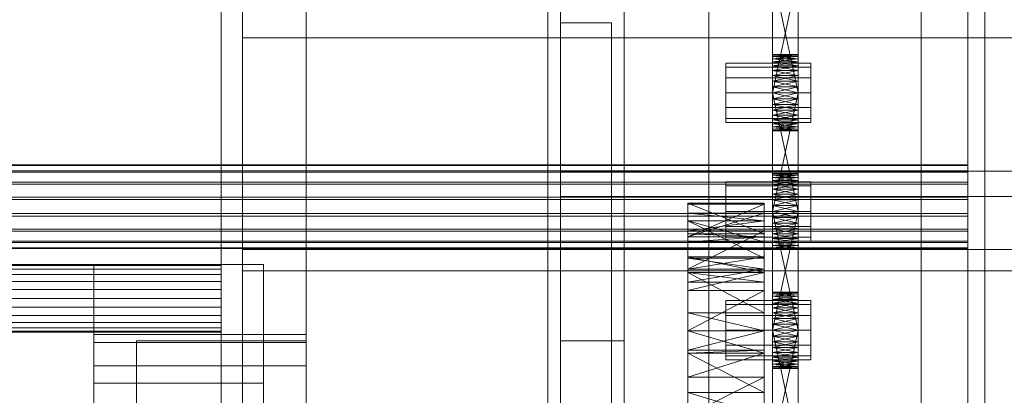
# Model space of a CAD drawing. Header units: millimetres. Extents: x -4738 to 65662, y -68080 to 6847.
# Tile 382 of 656: x 1272 to 1505, y -34593 to -34504. Entities that reach past the tile are written whole.
import ezdxf

# ---------------------------------------------------------------- set-up
doc = ezdxf.new("R2010")
doc.units = ezdxf.units.MM
doc.layers.add('frontal_C03', color=7, linetype='Continuous', lineweight=0)
doc.layers.add('frontal_secador', color=7, linetype='Continuous', lineweight=0)

msp = doc.modelspace()

# ---------------------------------------------------------------- linework, layer by layer
at = {"layer": 'frontal_C03'}
for p, q in [((1435, -34954.179), (1435, -32259.264)), ((1496, -34954.179), (1496, -32259.264)), ((1500, -32259.264), (1500, -34954.179)), ((1435, -32263.162), (1435, -34958.077)), ((1500, -34958.077), (1500, -32263.162)), ((1435, -35437.51), (1435, -32742.595)), ((1500, -32742.595), (1500, -35437.51)), ((1435, -32746.492), (1435, -35441.408)), ((1496, -32746.492), (1496, -35441.408)), ((1500, -35441.408), (1500, -32746.492)), ((1415, -35988), (1415, -33007.45)), ((1485, -35988), (1485, -33007.45)), ((1415, -35988), (1415, -33563.95)), ((1485, -35988), (1485, -33563.95)), ((1415, -35988), (1415, -34173.45)), ((1485, -35988), (1485, -34173.45)), ((1496, -34538.493), (-1496, -34538.493)), ((1496, -34538.61), (-1496, -34538.61)), ((1496, -34538.61), (1496, -34538.493)), ((1496, -34538.493), (1496, -34539.876)), ((1496, -34540.211), (1496, -34538.61)), ((1496, -34539.876), (-1496, -34539.876)), ((1496, -34540.211), (-1496, -34540.211)), ((1496, -34539.876), (1496, -34542.551)), ((1496, -34543.052), (1496, -34540.211)), ((1496, -34542.551), (-1496, -34542.551)), ((1496, -34543.052), (-1496, -34543.052)), ((1496, -34542.551), (1496, -34546.109)), ((1496, -34546.701), (1496, -34543.052)), ((-1496, -34546.109), (1496, -34546.109)), ((1496, -34546.109), (1496, -34550.009)), ((1496, -34546.701), (-1496, -34546.701)), ((1496, -34550.601), (1496, -34546.701)), ((1496, -34550.009), (-1496, -34550.009)), ((1496, -34550.601), (-1496, -34550.601)), ((1496, -34550.009), (1496, -34553.657)), ((1496, -34554.159), (1496, -34550.601)), ((1496, -34553.657), (-1496, -34553.657)), ((1496, -34554.159), (-1496, -34554.159)), ((1496, -34553.657), (1496, -34556.498)), ((1496, -34556.833), (1496, -34554.159)), ((1496, -34556.498), (-1496, -34556.498)), ((1496, -34556.833), (-1496, -34556.833)), ((1496, -34556.498), (1496, -34558.099)), ((1496, -34558.217), (1496, -34556.833)), ((1496, -34558.099), (-1496, -34558.099)), ((1496, -34558.217), (-1496, -34558.217)), ((1496, -34558.099), (1496, -34558.217))]:
    msp.add_line(p, q, dxfattribs=at)
at = {"layer": 'frontal_secador'}
for p, q in [((1340, -36000), (1340, -33000)), ((1400, -36000), (1400, -33000)), ((1320, -35980), (1320, -33075)), ((1325, -36000), (1325, -33075)), ((1325, -34600), (1325, -33075)), ((1325, -35980), (1325, -33075)), ((1397, -35940), (1397, -33075)), ((1400, -36000), (1400, -33075)), ((1400, -34600), (1400, -33075)), ((1400, -35940), (1400, -33075)), ((1400, -34650), (1400, -33075)), ((1400, -36000), (1400, -33250)), ((1450, -34524.281), (1450, -34485.481)), ((1456, -34485.481), (1456, -34524.281)), ((1450, -34487.136), (1450, -34524.281)), ((1456, -34524.281), (1456, -34487.136)), ((1450, -34524.281), (1450, -34489.414)), ((1456, -34489.414), (1456, -34524.281)), ((1450, -34521.5), (1450, -34492.092)), ((1450, -34524.281), (1450, -34492.092)), ((1456, -34492.092), (1456, -34521.5)), ((1456, -34492.092), (1456, -34524.281)), ((1450, -34493.5), (1450, -34521.5)), ((1456, -34521.5), (1450, -34493.5)), ((1456, -34493.5), (1450, -34521.5)), ((1456, -34521.5), (1456, -34493.5)), ((1325, -34508.5), (1325, -34503.5)), ((1400, -34505), (1412, -34505)), ((1400, -34540), (1400, -34505)), ((1412, -34540), (1412, -34505)), ((1325, -34508.5), (2125, -34508.5)), ((1325, -34558.5), (1325, -34508.5)), ((1450, -34512.611), (1450, -34512.5)), ((1456, -34512.611), (1450, -34512.5)), ((1456, -34512.5), (1450, -34512.5)), ((1456, -34512.5), (1450, -34512.611)), ((1450, -34512.611), (1450, -34513.481)), ((1450, -34512.941), (1450, -34512.611)), ((1450, -34512.611), (1450, -34515.136)), ((1456, -34512.941), (1450, -34512.611)), ((1456, -34512.611), (1450, -34512.611)), ((1456, -34512.611), (1450, -34512.941)), ((1450, -34513.481), (1450, -34512.941)), ((1456, -34513.481), (1450, -34512.941)), ((1456, -34512.941), (1450, -34512.941)), ((1456, -34512.941), (1450, -34513.481)), ((1450, -34513.481), (1450, -34515.136)), ((1450, -34514.219), (1450, -34513.481)), ((1450, -34517.414), (1450, -34513.481)), ((1450, -34552.281), (1450, -34513.481)), ((1456, -34514.219), (1450, -34513.481)), ((1456, -34513.481), (1450, -34513.481)), ((1456, -34513.481), (1450, -34514.219)), ((1456, -34512.611), (1456, -34512.5)), ((1456, -34513.481), (1456, -34512.611)), ((1456, -34512.611), (1456, -34512.941)), ((1456, -34515.136), (1456, -34512.611)), ((1456, -34512.941), (1456, -34513.481)), ((1456, -34515.136), (1456, -34513.481)), ((1456, -34513.481), (1456, -34514.219)), ((1456, -34513.481), (1456, -34517.414)), ((1456, -34513.481), (1456, -34552.281)), ((1439, -34515.438), (1439, -34514.5)), ((1459, -34514.5), (1439, -34514.5)), ((1439, -34518), (1439, -34515.438)), ((1459, -34515.438), (1439, -34515.438)), ((1450, -34515.136), (1450, -34514.219)), ((1456, -34515.136), (1450, -34514.219)), ((1456, -34514.219), (1450, -34514.219)), ((1456, -34514.219), (1450, -34515.136)), ((1450, -34515.136), (1450, -34517.414)), ((1450, -34516.21), (1450, -34515.136)), ((1450, -34515.136), (1450, -34520.092)), ((1450, -34515.136), (1450, -34552.281)), ((1456, -34516.21), (1450, -34515.136)), ((1456, -34515.136), (1450, -34515.136)), ((1456, -34515.136), (1450, -34516.21)), ((1456, -34514.219), (1456, -34515.136)), ((1456, -34517.414), (1456, -34515.136)), ((1456, -34515.136), (1456, -34516.21)), ((1456, -34520.092), (1456, -34515.136)), ((1456, -34552.281), (1456, -34515.136)), ((1459, -34515.438), (1459, -34514.5)), ((1459, -34518), (1459, -34515.438)), ((1439, -34521.5), (1439, -34518)), ((1459, -34518), (1439, -34518)), ((1450, -34517.414), (1450, -34516.21)), ((1456, -34517.414), (1450, -34516.21)), ((1456, -34516.21), (1450, -34516.21)), ((1456, -34516.21), (1450, -34517.414)), ((1450, -34517.414), (1450, -34520.092)), ((1450, -34518.719), (1450, -34517.414)), ((1450, -34552.281), (1450, -34517.414)), ((1456, -34518.719), (1450, -34517.414)), ((1456, -34517.414), (1450, -34517.414)), ((1456, -34517.414), (1450, -34518.719)), ((1456, -34516.21), (1456, -34517.414)), ((1456, -34520.092), (1456, -34517.414)), ((1456, -34517.414), (1456, -34518.719)), ((1456, -34517.414), (1456, -34552.281)), ((1459, -34521.5), (1459, -34518)), ((1450, -34520.092), (1450, -34518.719)), ((1456, -34520.092), (1450, -34518.719)), ((1456, -34518.719), (1450, -34518.719)), ((1456, -34518.719), (1450, -34520.092)), ((1450, -34549.5), (1450, -34520.092)), ((1450, -34520.092), (1450, -34521.5)), ((1450, -34552.281), (1450, -34520.092)), ((1456, -34521.5), (1450, -34520.092)), ((1456, -34520.092), (1450, -34520.092)), ((1456, -34520.092), (1450, -34521.5)), ((1456, -34518.719), (1456, -34520.092)), ((1456, -34520.092), (1456, -34549.5)), ((1456, -34521.5), (1456, -34520.092)), ((1456, -34520.092), (1456, -34552.281)), ((1439, -34521.5), (1439, -34525)), ((1439, -34521.5), (1459, -34521.5)), ((1450, -34521.5), (1450, -34549.5)), ((1456, -34549.5), (1450, -34521.5)), ((1456, -34521.5), (1450, -34521.5)), ((1456, -34521.5), (1450, -34549.5)), ((1450, -34524.281), (1450, -34521.5)), ((1450, -34521.5), (1450, -34522.908)), ((1456, -34521.5), (1450, -34522.908)), ((1456, -34522.908), (1450, -34521.5)), ((1450, -34522.908), (1450, -34524.281)), ((1456, -34522.908), (1450, -34522.908)), ((1456, -34522.908), (1450, -34524.281)), ((1456, -34524.281), (1450, -34522.908)), ((1456, -34549.5), (1456, -34521.5)), ((1456, -34521.5), (1456, -34524.281)), ((1456, -34522.908), (1456, -34521.5)), ((1456, -34524.281), (1456, -34522.908)), ((1459, -34525), (1459, -34521.5)), ((1439, -34525), (1439, -34527.562)), ((1459, -34525), (1439, -34525)), ((1450, -34526.79), (1450, -34524.281)), ((1450, -34524.281), (1450, -34525.586)), ((1450, -34528.781), (1450, -34524.281)), ((1450, -34530.5), (1450, -34524.281)), ((1456, -34524.281), (1450, -34524.281)), ((1456, -34524.281), (1450, -34525.586)), ((1456, -34525.586), (1450, -34524.281)), ((1456, -34524.281), (1456, -34526.79)), ((1456, -34525.586), (1456, -34524.281)), ((1456, -34524.281), (1456, -34528.781)), ((1456, -34524.281), (1456, -34530.5)), ((1459, -34525), (1459, -34527.562)), ((1439, -34527.562), (1439, -34528.5)), ((1459, -34527.562), (1439, -34527.562)), ((1450, -34525.586), (1450, -34526.79)), ((1456, -34525.586), (1450, -34525.586)), ((1456, -34525.586), (1450, -34526.79)), ((1456, -34526.79), (1450, -34525.586)), ((1450, -34528.781), (1450, -34526.79)), ((1450, -34526.79), (1450, -34527.864)), ((1456, -34526.79), (1450, -34526.79)), ((1456, -34526.79), (1450, -34527.864)), ((1456, -34527.864), (1450, -34526.79)), ((1456, -34526.79), (1456, -34525.586)), ((1456, -34526.79), (1456, -34528.781)), ((1456, -34527.864), (1456, -34526.79)), ((1459, -34527.562), (1459, -34528.5)), ((1459, -34528.5), (1439, -34528.5)), ((1450, -34527.864), (1450, -34528.781)), ((1456, -34527.864), (1450, -34527.864)), ((1456, -34527.864), (1450, -34528.781)), ((1456, -34528.781), (1450, -34527.864)), ((1450, -34530.059), (1450, -34528.781)), ((1450, -34528.781), (1450, -34529.519)), ((1450, -34530.5), (1450, -34528.781)), ((1456, -34528.781), (1450, -34528.781)), ((1456, -34528.781), (1450, -34529.519)), ((1456, -34529.519), (1450, -34528.781)), ((1450, -34529.519), (1450, -34530.059)), ((1456, -34529.519), (1450, -34529.519)), ((1456, -34529.519), (1450, -34530.059)), ((1456, -34530.059), (1450, -34529.519)), ((1456, -34528.781), (1456, -34527.864)), ((1456, -34528.781), (1456, -34530.059)), ((1456, -34529.519), (1456, -34528.781)), ((1456, -34528.781), (1456, -34530.5)), ((1456, -34530.059), (1456, -34529.519)), ((1450, -34530.5), (1450, -34530.059)), ((1450, -34530.059), (1450, -34530.389)), ((1456, -34530.059), (1450, -34530.059)), ((1456, -34530.059), (1450, -34530.389)), ((1456, -34530.389), (1450, -34530.059)), ((1450, -34530.389), (1450, -34530.5)), ((1456, -34530.389), (1450, -34530.389)), ((1456, -34530.389), (1450, -34530.5)), ((1456, -34530.5), (1450, -34530.389)), ((1456, -34530.5), (1450, -34530.5)), ((1456, -34530.059), (1456, -34530.5)), ((1456, -34530.389), (1456, -34530.059)), ((1456, -34530.5), (1456, -34530.389)), ((1400, -34540), (2200, -34540)), ((1400, -34546), (1400, -34540)), ((1400, -34540), (1412, -34540)), ((1400, -35140), (1400, -34540)), ((1412, -35140), (1412, -34540)), ((1450, -34540.611), (1450, -34540.5)), ((1456, -34540.611), (1450, -34540.5)), ((1456, -34540.5), (1450, -34540.5)), ((1456, -34540.5), (1450, -34540.611)), ((1450, -34540.611), (1450, -34541.481)), ((1450, -34540.941), (1450, -34540.611)), ((1450, -34540.611), (1450, -34543.136)), ((1456, -34540.941), (1450, -34540.611)), ((1456, -34540.611), (1450, -34540.611)), ((1456, -34540.611), (1450, -34540.941)), ((1450, -34541.481), (1450, -34540.941)), ((1456, -34541.481), (1450, -34540.941)), ((1456, -34540.941), (1450, -34540.941)), ((1456, -34540.941), (1450, -34541.481)), ((1450, -34541.481), (1450, -34543.136)), ((1450, -34542.219), (1450, -34541.481)), ((1450, -34545.414), (1450, -34541.481)), ((1450, -34580.281), (1450, -34541.481)), ((1456, -34542.219), (1450, -34541.481)), ((1456, -34541.481), (1450, -34541.481)), ((1456, -34541.481), (1450, -34542.219)), ((1456, -34540.611), (1456, -34540.5)), ((1456, -34541.481), (1456, -34540.611)), ((1456, -34540.611), (1456, -34540.941)), ((1456, -34543.136), (1456, -34540.611)), ((1456, -34540.941), (1456, -34541.481)), ((1456, -34543.136), (1456, -34541.481)), ((1456, -34541.481), (1456, -34542.219)), ((1456, -34541.481), (1456, -34545.414)), ((1456, -34541.481), (1456, -34580.281)), ((1439, -34543.438), (1439, -34542.5)), ((1459, -34542.5), (1439, -34542.5)), ((1439, -34546), (1439, -34543.438)), ((1459, -34543.438), (1439, -34543.438)), ((1450, -34543.136), (1450, -34542.219)), ((1456, -34543.136), (1450, -34542.219)), ((1456, -34542.219), (1450, -34542.219)), ((1456, -34542.219), (1450, -34543.136)), ((1450, -34543.136), (1450, -34545.414)), ((1450, -34544.21), (1450, -34543.136)), ((1450, -34543.136), (1450, -34548.092)), ((1450, -34543.136), (1450, -34580.281)), ((1456, -34544.21), (1450, -34543.136)), ((1456, -34543.136), (1450, -34543.136)), ((1456, -34543.136), (1450, -34544.21)), ((1456, -34542.219), (1456, -34543.136)), ((1456, -34545.414), (1456, -34543.136)), ((1456, -34543.136), (1456, -34544.21)), ((1456, -34548.092), (1456, -34543.136)), ((1456, -34580.281), (1456, -34543.136)), ((1459, -34543.438), (1459, -34542.5)), ((1459, -34546), (1459, -34543.438)), ((1400, -34546), (2200, -34546)), ((1400, -35134), (1400, -34546)), ((1439, -34549.5), (1439, -34546)), ((1459, -34546), (1439, -34546)), ((1450, -34545.414), (1450, -34544.21)), ((1456, -34545.414), (1450, -34544.21)), ((1456, -34544.21), (1450, -34544.21)), ((1456, -34544.21), (1450, -34545.414)), ((1450, -34545.414), (1450, -34548.092)), ((1450, -34546.719), (1450, -34545.414)), ((1450, -34580.281), (1450, -34545.414)), ((1456, -34546.719), (1450, -34545.414)), ((1456, -34545.414), (1450, -34545.414)), ((1456, -34545.414), (1450, -34546.719)), ((1456, -34544.21), (1456, -34545.414)), ((1456, -34548.092), (1456, -34545.414)), ((1456, -34545.414), (1456, -34546.719)), ((1456, -34545.414), (1456, -34580.281)), ((1459, -34549.5), (1459, -34546)), ((1430, -34554.744), (1430, -34547.5)), ((1430, -34547.5), (1430, -34547.765)), ((1448, -34554.744), (1430, -34547.5)), ((1448, -34547.5), (1430, -34547.5)), ((1448, -34547.5), (1430, -34547.765)), ((1430, -34547.765), (1430, -34554.744)), ((1430, -34547.765), (1430, -34555.473)), ((1448, -34547.765), (1430, -34547.765)), ((1448, -34547.765), (1430, -34555.473)), ((1448, -34547.765), (1448, -34547.5)), ((1448, -34547.5), (1448, -34554.744)), ((1448, -34554.744), (1448, -34547.765)), ((1448, -34555.473), (1448, -34547.765)), ((1450, -34548.092), (1450, -34546.719)), ((1456, -34548.092), (1450, -34546.719)), ((1456, -34546.719), (1450, -34546.719)), ((1456, -34546.719), (1450, -34548.092)), ((1450, -34577.5), (1450, -34548.092)), ((1450, -34548.092), (1450, -34549.5)), ((1450, -34580.281), (1450, -34548.092)), ((1456, -34549.5), (1450, -34548.092)), ((1456, -34548.092), (1450, -34548.092)), ((1456, -34548.092), (1450, -34549.5)), ((1456, -34546.719), (1456, -34548.092)), ((1456, -34548.092), (1456, -34577.5)), ((1456, -34549.5), (1456, -34548.092)), ((1456, -34548.092), (1456, -34580.281)), ((1255, -34550), (1320, -34550)), ((1320, -34550), (1325, -34550)), ((1320, -35200), (1320, -34550)), ((1325, -35200), (1325, -34550)), ((1430, -34549.876), (1430, -34560.514)), ((1430, -34551.709), (1430, -34549.876)), ((1430, -34549.876), (1430, -34555.473)), ((1448, -34551.709), (1430, -34549.876)), ((1448, -34549.876), (1430, -34549.876)), ((1448, -34549.876), (1430, -34555.473)), ((1439, -34549.5), (1439, -34553)), ((1439, -34549.5), (1459, -34549.5)), ((1448, -34560.514), (1448, -34549.876)), ((1448, -34549.876), (1448, -34551.709)), ((1448, -34555.473), (1448, -34549.876)), ((1450, -34549.5), (1450, -34577.5)), ((1456, -34577.5), (1450, -34549.5)), ((1456, -34549.5), (1450, -34549.5)), ((1456, -34549.5), (1450, -34577.5)), ((1450, -34552.281), (1450, -34549.5)), ((1450, -34549.5), (1450, -34550.908)), ((1456, -34549.5), (1450, -34550.908)), ((1456, -34550.908), (1450, -34549.5)), ((1456, -34577.5), (1456, -34549.5)), ((1456, -34549.5), (1456, -34552.281)), ((1456, -34550.908), (1456, -34549.5)), ((1459, -34553), (1459, -34549.5)), ((1430, -34560.514), (1430, -34551.709)), ((1430, -34556.683), (1430, -34551.709)), ((1430, -34551.709), (1430, -34554.046)), ((1448, -34560.514), (1430, -34551.709)), ((1448, -34551.709), (1430, -34551.709)), ((1448, -34556.683), (1430, -34551.709)), ((1448, -34551.709), (1430, -34554.046)), ((1439, -34553), (1439, -34555.562)), ((1459, -34553), (1439, -34553)), ((1448, -34551.709), (1448, -34560.514)), ((1448, -34554.046), (1448, -34551.709)), ((1448, -34551.709), (1448, -34556.683)), ((1450, -34550.908), (1450, -34552.281)), ((1456, -34550.908), (1450, -34550.908)), ((1456, -34550.908), (1450, -34552.281)), ((1456, -34552.281), (1450, -34550.908)), ((1450, -34554.79), (1450, -34552.281)), ((1450, -34552.281), (1450, -34553.586)), ((1450, -34556.781), (1450, -34552.281)), ((1450, -34558.5), (1450, -34552.281)), ((1456, -34552.281), (1450, -34552.281)), ((1456, -34552.281), (1450, -34553.586)), ((1456, -34553.586), (1450, -34552.281)), ((1456, -34552.281), (1456, -34550.908)), ((1456, -34552.281), (1456, -34554.79)), ((1456, -34553.586), (1456, -34552.281)), ((1456, -34552.281), (1456, -34556.781)), ((1456, -34552.281), (1456, -34558.5)), ((1459, -34553), (1459, -34555.562)), ((1430, -34554.046), (1430, -34556.683)), ((1430, -34554.046), (1430, -34563.11)), ((1448, -34554.046), (1430, -34554.046)), ((1448, -34554.046), (1430, -34563.11)), ((1430, -34555.473), (1430, -34554.744)), ((1448, -34555.473), (1430, -34554.744)), ((1448, -34554.744), (1430, -34554.744)), ((1448, -34556.683), (1448, -34554.046)), ((1448, -34563.11), (1448, -34554.046)), ((1448, -34554.744), (1448, -34555.473)), ((1450, -34553.586), (1450, -34554.79)), ((1456, -34553.586), (1450, -34553.586)), ((1456, -34553.586), (1450, -34554.79)), ((1456, -34554.79), (1450, -34553.586)), ((1450, -34556.781), (1450, -34554.79)), ((1450, -34554.79), (1450, -34555.864)), ((1456, -34554.79), (1450, -34554.79)), ((1456, -34554.79), (1450, -34555.864)), ((1456, -34555.864), (1450, -34554.79)), ((1456, -34554.79), (1456, -34553.586)), ((1456, -34554.79), (1456, -34556.781)), ((1456, -34555.864), (1456, -34554.79)), ((1430, -34555.473), (1430, -34560.514)), ((1430, -34555.473), (1430, -34563.11)), ((1430, -34555.473), (1430, -34556.683)), ((1430, -34577.639), (1430, -34555.473)), ((1448, -34555.473), (1430, -34555.473)), ((1448, -34555.473), (1430, -34556.683)), ((1430, -34563.11), (1430, -34556.683)), ((1448, -34556.683), (1430, -34556.683)), ((1439, -34555.562), (1439, -34556.5)), ((1459, -34555.562), (1439, -34555.562)), ((1459, -34556.5), (1439, -34556.5)), ((1448, -34560.514), (1448, -34555.473)), ((1448, -34563.11), (1448, -34555.473)), ((1448, -34556.683), (1448, -34555.473)), ((1448, -34555.473), (1448, -34577.639)), ((1448, -34556.683), (1448, -34563.11)), ((1450, -34555.864), (1450, -34556.781)), ((1456, -34555.864), (1450, -34555.864)), ((1456, -34555.864), (1450, -34556.781)), ((1456, -34556.781), (1450, -34555.864)), ((1450, -34558.059), (1450, -34556.781)), ((1450, -34556.781), (1450, -34557.519)), ((1450, -34558.5), (1450, -34556.781)), ((1456, -34556.781), (1450, -34556.781)), ((1456, -34556.781), (1450, -34557.519)), ((1456, -34557.519), (1450, -34556.781)), ((1450, -34557.519), (1450, -34558.059)), ((1456, -34557.519), (1450, -34557.519)), ((1456, -34557.519), (1450, -34558.059)), ((1456, -34558.059), (1450, -34557.519)), ((1456, -34556.781), (1456, -34555.864)), ((1456, -34556.781), (1456, -34558.059)), ((1456, -34557.519), (1456, -34556.781)), ((1456, -34556.781), (1456, -34558.5)), ((1456, -34558.059), (1456, -34557.519)), ((1459, -34555.562), (1459, -34556.5)), ((1325, -34558.5), (2125, -34558.5)), ((1325, -34563.5), (1325, -34558.5)), ((1450, -34558.5), (1450, -34558.059)), ((1450, -34558.059), (1450, -34558.389)), ((1456, -34558.059), (1450, -34558.059)), ((1456, -34558.059), (1450, -34558.389)), ((1456, -34558.389), (1450, -34558.059)), ((1450, -34558.389), (1450, -34558.5)), ((1456, -34558.389), (1450, -34558.389)), ((1456, -34558.389), (1450, -34558.5)), ((1456, -34558.5), (1450, -34558.389)), ((1456, -34558.5), (1450, -34558.5)), ((1456, -34558.059), (1456, -34558.5)), ((1456, -34558.389), (1456, -34558.059)), ((1456, -34558.5), (1456, -34558.389)), ((1320, -34562), (-1320, -34562)), ((1320, -34562.273), (-1320, -34562.273)), ((1290, -34562), (1330, -34562)), ((1290, -34590), (1290, -34562)), ((1320, -34562.273), (1320, -34562)), ((1320, -34563.072), (1320, -34562.273)), ((1330, -34590), (1330, -34562)), ((1430, -34560.173), (1430, -34573.428)), ((1430, -34563.925), (1430, -34560.173)), ((1430, -34560.173), (1430, -34563.11)), ((1448, -34563.925), (1430, -34560.173)), ((1448, -34560.173), (1430, -34560.173)), ((1448, -34560.173), (1430, -34563.11)), ((1430, -34563.11), (1430, -34560.514)), ((1448, -34563.11), (1430, -34560.514)), ((1448, -34560.514), (1430, -34560.514)), ((1448, -34573.428), (1448, -34560.173)), ((1448, -34560.173), (1448, -34563.925)), ((1448, -34563.11), (1448, -34560.173)), ((1448, -34560.514), (1448, -34563.11)), ((1320, -34563.072), (-1320, -34563.072)), ((1320, -34564.343), (-1320, -34564.343)), ((1320, -34564.343), (1320, -34563.072)), ((1320, -34566), (1320, -34564.343)), ((1325, -34563.5), (2125, -34563.5)), ((1430, -34563.11), (1430, -34573.428)), ((1430, -34563.11), (1430, -34577.639)), ((1430, -34563.11), (1430, -34566.141)), ((1430, -34563.11), (1430, -34597.635)), ((1430, -34563.11), (1430, -34645.858)), ((1448, -34563.11), (1430, -34563.11)), ((1448, -34563.11), (1430, -34566.141)), ((1430, -34573.428), (1430, -34563.925)), ((1430, -34566.141), (1430, -34563.925)), ((1430, -34563.925), (1430, -34568.105)), ((1448, -34573.428), (1430, -34563.925)), ((1448, -34563.925), (1430, -34563.925)), ((1448, -34566.141), (1430, -34563.925)), ((1448, -34563.925), (1430, -34568.105)), ((1448, -34573.428), (1448, -34563.11)), ((1448, -34577.639), (1448, -34563.11)), ((1448, -34566.141), (1448, -34563.11)), ((1448, -34597.635), (1448, -34563.11)), ((1448, -34645.858), (1448, -34563.11)), ((1448, -34563.925), (1448, -34573.428)), ((1448, -34568.105), (1448, -34563.925)), ((1448, -34563.925), (1448, -34566.141)), ((1320, -34566), (-1320, -34566)), ((1320, -34567.929), (1320, -34566)), ((1430, -34568.105), (1430, -34566.141)), ((1430, -34577.639), (1430, -34566.141)), ((1448, -34566.141), (1430, -34566.141)), ((1448, -34566.141), (1448, -34568.105)), ((1448, -34566.141), (1448, -34577.639)), ((1320, -34567.929), (-1320, -34567.929)), ((1320, -34570), (1320, -34567.929)), ((1430, -34568.105), (1430, -34577.639)), ((1448, -34568.105), (1430, -34568.105)), ((1448, -34568.105), (1430, -34577.639)), ((1448, -34577.639), (1448, -34568.105)), ((1450, -34568.611), (1450, -34568.5)), ((1456, -34568.611), (1450, -34568.5)), ((1456, -34568.5), (1450, -34568.5)), ((1456, -34568.5), (1450, -34568.611)), ((1450, -34568.611), (1450, -34569.481)), ((1450, -34568.941), (1450, -34568.611)), ((1450, -34568.611), (1450, -34571.136)), ((1456, -34568.941), (1450, -34568.611)), ((1456, -34568.611), (1450, -34568.611)), ((1456, -34568.611), (1450, -34568.941)), ((1450, -34569.481), (1450, -34568.941)), ((1456, -34569.481), (1450, -34568.941)), ((1456, -34568.941), (1450, -34568.941)), ((1456, -34568.941), (1450, -34569.481)), ((1456, -34568.611), (1456, -34568.5)), ((1456, -34569.481), (1456, -34568.611)), ((1456, -34568.611), (1456, -34568.941)), ((1456, -34571.136), (1456, -34568.611)), ((1456, -34568.941), (1456, -34569.481)), ((-1320, -34570), (1320, -34570)), ((1320, -34572.071), (1320, -34570)), ((1439, -34571.438), (1439, -34570.5)), ((1459, -34570.5), (1439, -34570.5)), ((1439, -34574), (1439, -34571.438)), ((1459, -34571.438), (1439, -34571.438)), ((1450, -34569.481), (1450, -34571.136)), ((1450, -34570.219), (1450, -34569.481)), ((1450, -34573.414), (1450, -34569.481)), ((1450, -34608.281), (1450, -34569.481)), ((1456, -34570.219), (1450, -34569.481)), ((1456, -34569.481), (1450, -34569.481)), ((1456, -34569.481), (1450, -34570.219)), ((1450, -34571.136), (1450, -34570.219)), ((1456, -34571.136), (1450, -34570.219)), ((1456, -34570.219), (1450, -34570.219)), ((1456, -34570.219), (1450, -34571.136)), ((1450, -34571.136), (1450, -34573.414)), ((1450, -34572.21), (1450, -34571.136)), ((1450, -34571.136), (1450, -34576.092)), ((1450, -34571.136), (1450, -34608.281)), ((1456, -34572.21), (1450, -34571.136)), ((1456, -34571.136), (1450, -34571.136)), ((1456, -34571.136), (1450, -34572.21)), ((1456, -34571.136), (1456, -34569.481)), ((1456, -34569.481), (1456, -34570.219)), ((1456, -34569.481), (1456, -34573.414)), ((1456, -34569.481), (1456, -34608.281)), ((1456, -34570.219), (1456, -34571.136)), ((1456, -34573.414), (1456, -34571.136)), ((1456, -34571.136), (1456, -34572.21)), ((1456, -34576.092), (1456, -34571.136)), ((1456, -34608.281), (1456, -34571.136)), ((1459, -34571.438), (1459, -34570.5)), ((1459, -34574), (1459, -34571.438)), ((1320, -34572.071), (-1320, -34572.071)), ((1320, -34574), (-1320, -34574)), ((1320, -34572.071), (1320, -34574)), ((1320, -34574), (1320, -34575.657)), ((1430, -34577.639), (1430, -34573.428)), ((1448, -34577.639), (1430, -34573.428)), ((1448, -34573.428), (1430, -34573.428)), ((1439, -34577.5), (1439, -34574)), ((1459, -34574), (1439, -34574)), ((1448, -34573.428), (1448, -34577.639)), ((1450, -34573.414), (1450, -34572.21)), ((1456, -34573.414), (1450, -34572.21)), ((1456, -34572.21), (1450, -34572.21)), ((1456, -34572.21), (1450, -34573.414)), ((1450, -34573.414), (1450, -34576.092)), ((1450, -34574.719), (1450, -34573.414)), ((1450, -34608.281), (1450, -34573.414)), ((1456, -34574.719), (1450, -34573.414)), ((1456, -34573.414), (1450, -34573.414)), ((1456, -34573.414), (1450, -34574.719)), ((1456, -34572.21), (1456, -34573.414)), ((1456, -34576.092), (1456, -34573.414)), ((1456, -34573.414), (1456, -34574.719)), ((1456, -34573.414), (1456, -34608.281)), ((1459, -34577.5), (1459, -34574)), ((1320, -34575.657), (-1320, -34575.657)), ((1320, -34575.657), (1320, -34576.928)), ((1450, -34576.092), (1450, -34574.719)), ((1456, -34576.092), (1450, -34574.719)), ((1456, -34574.719), (1450, -34574.719)), ((1456, -34574.719), (1450, -34576.092)), ((1450, -34605.5), (1450, -34576.092)), ((1450, -34576.092), (1450, -34577.5)), ((1450, -34608.281), (1450, -34576.092)), ((1456, -34577.5), (1450, -34576.092)), ((1456, -34576.092), (1450, -34576.092)), ((1456, -34576.092), (1450, -34577.5)), ((1456, -34574.719), (1456, -34576.092)), ((1456, -34576.092), (1456, -34605.5)), ((1456, -34577.5), (1456, -34576.092)), ((1456, -34576.092), (1456, -34608.281)), ((1320, -34576.928), (-1320, -34576.928)), ((1320, -34577.727), (-1320, -34577.727)), ((1320, -34578), (-1320, -34578)), ((1290, -34580.374), (1290, -34578.5)), ((1340, -34578.5), (1290, -34578.5)), ((1320, -34576.928), (1320, -34577.727)), ((1320, -34577.727), (1320, -34578)), ((1340, -34580.374), (1340, -34578.5)), ((1430, -34577.639), (1430, -34592.223)), ((1430, -34577.639), (1430, -34597.635)), ((1430, -34577.639), (1430, -34582.194)), ((1430, -34621.142), (1430, -34577.639)), ((1430, -34669.365), (1430, -34577.639)), ((1430, -34577.639), (1430, -34645.858)), ((1430, -34711.527), (1430, -34577.639)), ((1448, -34577.647), (1430, -34577.639)), ((1448, -34577.639), (1430, -34577.639)), ((1448, -34577.639), (1430, -34582.194)), ((1430, -34577.647), (1430, -34592.223)), ((1430, -34582.95), (1430, -34577.647)), ((1448, -34582.95), (1430, -34577.647)), ((1448, -34577.647), (1430, -34577.647)), ((1439, -34577.5), (1439, -34581)), ((1439, -34577.5), (1459, -34577.5)), ((1448, -34592.223), (1448, -34577.639)), ((1448, -34597.635), (1448, -34577.639)), ((1448, -34582.194), (1448, -34577.639)), ((1448, -34577.639), (1448, -34621.142)), ((1448, -34577.639), (1448, -34669.365)), ((1448, -34645.858), (1448, -34577.639)), ((1448, -34577.639), (1448, -34711.527)), ((1448, -34592.223), (1448, -34577.647)), ((1448, -34577.647), (1448, -34582.95)), ((1450, -34577.5), (1450, -34605.5)), ((1456, -34605.5), (1450, -34577.5)), ((1456, -34577.5), (1450, -34577.5)), ((1456, -34577.5), (1450, -34605.5)), ((1450, -34580.281), (1450, -34577.5)), ((1450, -34577.5), (1450, -34578.908)), ((1456, -34577.5), (1450, -34578.908)), ((1456, -34578.908), (1450, -34577.5)), ((1456, -34605.5), (1456, -34577.5)), ((1456, -34577.5), (1456, -34580.281)), ((1456, -34578.908), (1456, -34577.5)), ((1459, -34581), (1459, -34577.5)), ((1290, -34585.869), (1290, -34580.374)), ((1340, -34580.374), (1290, -34580.374)), ((1300, -34580), (1340, -34580)), ((1300, -34610), (1300, -34580)), ((1340, -34610), (1340, -34580)), ((1340, -34585.869), (1340, -34580.374)), ((1400, -34580), (1415, -34580)), ((1400, -34600), (1400, -34580)), ((1415, -34600), (1415, -34580)), ((1450, -34578.908), (1450, -34580.281)), ((1456, -34578.908), (1450, -34578.908)), ((1456, -34578.908), (1450, -34580.281)), ((1456, -34580.281), (1450, -34578.908)), ((1450, -34582.79), (1450, -34580.281)), ((1450, -34580.281), (1450, -34581.586)), ((1450, -34584.781), (1450, -34580.281)), ((1450, -34586.5), (1450, -34580.281)), ((1456, -34580.281), (1450, -34580.281)), ((1456, -34580.281), (1450, -34581.586)), ((1456, -34581.586), (1450, -34580.281)), ((1456, -34580.281), (1456, -34578.908)), ((1456, -34580.281), (1456, -34582.79)), ((1456, -34581.586), (1456, -34580.281)), ((1456, -34580.281), (1456, -34584.781)), ((1456, -34580.281), (1456, -34586.5)), ((1430, -34588.565), (1430, -34582.194)), ((1430, -34582.194), (1430, -34582.95)), ((1430, -34597.635), (1430, -34582.194)), ((1448, -34582.194), (1430, -34582.194)), ((1448, -34582.194), (1430, -34582.95)), ((1430, -34592.223), (1430, -34582.95)), ((1430, -34582.95), (1430, -34588.565)), ((1448, -34592.223), (1430, -34582.95)), ((1448, -34582.95), (1430, -34582.95)), ((1448, -34582.95), (1430, -34588.565)), ((1439, -34581), (1439, -34583.562)), ((1459, -34581), (1439, -34581)), ((1448, -34582.194), (1448, -34588.565)), ((1448, -34582.95), (1448, -34582.194)), ((1448, -34582.194), (1448, -34597.635)), ((1448, -34582.95), (1448, -34592.223)), ((1448, -34588.565), (1448, -34582.95)), ((1450, -34581.586), (1450, -34582.79)), ((1456, -34581.586), (1450, -34581.586)), ((1456, -34581.586), (1450, -34582.79)), ((1456, -34582.79), (1450, -34581.586)), ((1450, -34584.781), (1450, -34582.79)), ((1450, -34582.79), (1450, -34583.864)), ((1456, -34582.79), (1450, -34582.79)), ((1456, -34582.79), (1450, -34583.864)), ((1456, -34583.864), (1450, -34582.79)), ((1456, -34582.79), (1456, -34581.586)), ((1456, -34582.79), (1456, -34584.781)), ((1456, -34583.864), (1456, -34582.79)), ((1459, -34581), (1459, -34583.562)), ((1439, -34583.562), (1439, -34584.5)), ((1459, -34583.562), (1439, -34583.562)), ((1459, -34584.5), (1439, -34584.5)), ((1450, -34583.864), (1450, -34584.781)), ((1456, -34583.864), (1450, -34583.864)), ((1456, -34583.864), (1450, -34584.781)), ((1456, -34584.781), (1450, -34583.864)), ((1450, -34586.059), (1450, -34584.781)), ((1450, -34584.781), (1450, -34585.519)), ((1450, -34586.5), (1450, -34584.781)), ((1456, -34584.781), (1450, -34584.781)), ((1456, -34584.781), (1450, -34585.519)), ((1456, -34585.519), (1450, -34584.781)), ((1450, -34585.519), (1450, -34586.059)), ((1456, -34585.519), (1450, -34585.519)), ((1456, -34585.519), (1450, -34586.059)), ((1456, -34586.059), (1450, -34585.519)), ((1456, -34584.781), (1456, -34583.864)), ((1456, -34584.781), (1456, -34586.059)), ((1456, -34585.519), (1456, -34584.781)), ((1456, -34584.781), (1456, -34586.5)), ((1456, -34586.059), (1456, -34585.519)), ((1459, -34583.562), (1459, -34584.5)), ((1290, -34594.609), (1290, -34585.869)), ((1340, -34585.869), (1290, -34585.869)), ((1340, -34594.609), (1340, -34585.869)), ((1450, -34586.5), (1450, -34586.059)), ((1450, -34586.059), (1450, -34586.389)), ((1456, -34586.059), (1450, -34586.059)), ((1456, -34586.059), (1450, -34586.389)), ((1456, -34586.389), (1450, -34586.059)), ((1450, -34586.389), (1450, -34586.5)), ((1456, -34586.389), (1450, -34586.389)), ((1456, -34586.389), (1450, -34586.5)), ((1456, -34586.5), (1450, -34586.389)), ((1456, -34586.5), (1450, -34586.5)), ((1456, -34586.059), (1456, -34586.5)), ((1456, -34586.389), (1456, -34586.059)), ((1456, -34586.5), (1456, -34586.389)), ((1290, -34590), (1330, -34590)), ((1290, -34610), (1290, -34590)), ((1330, -34610), (1330, -34590)), ((1430, -34588.565), (1430, -34597.635)), ((1448, -34588.565), (1430, -34588.565)), ((1448, -34588.565), (1430, -34597.635)), ((1448, -34597.635), (1448, -34588.565)), ((1430, -34597.635), (1430, -34592.223)), ((1448, -34597.635), (1430, -34592.223)), ((1448, -34592.223), (1430, -34592.223)), ((1448, -34592.223), (1448, -34597.635))]:
    msp.add_line(p, q, dxfattribs=at)

doc.saveas('drawing.dxf')
